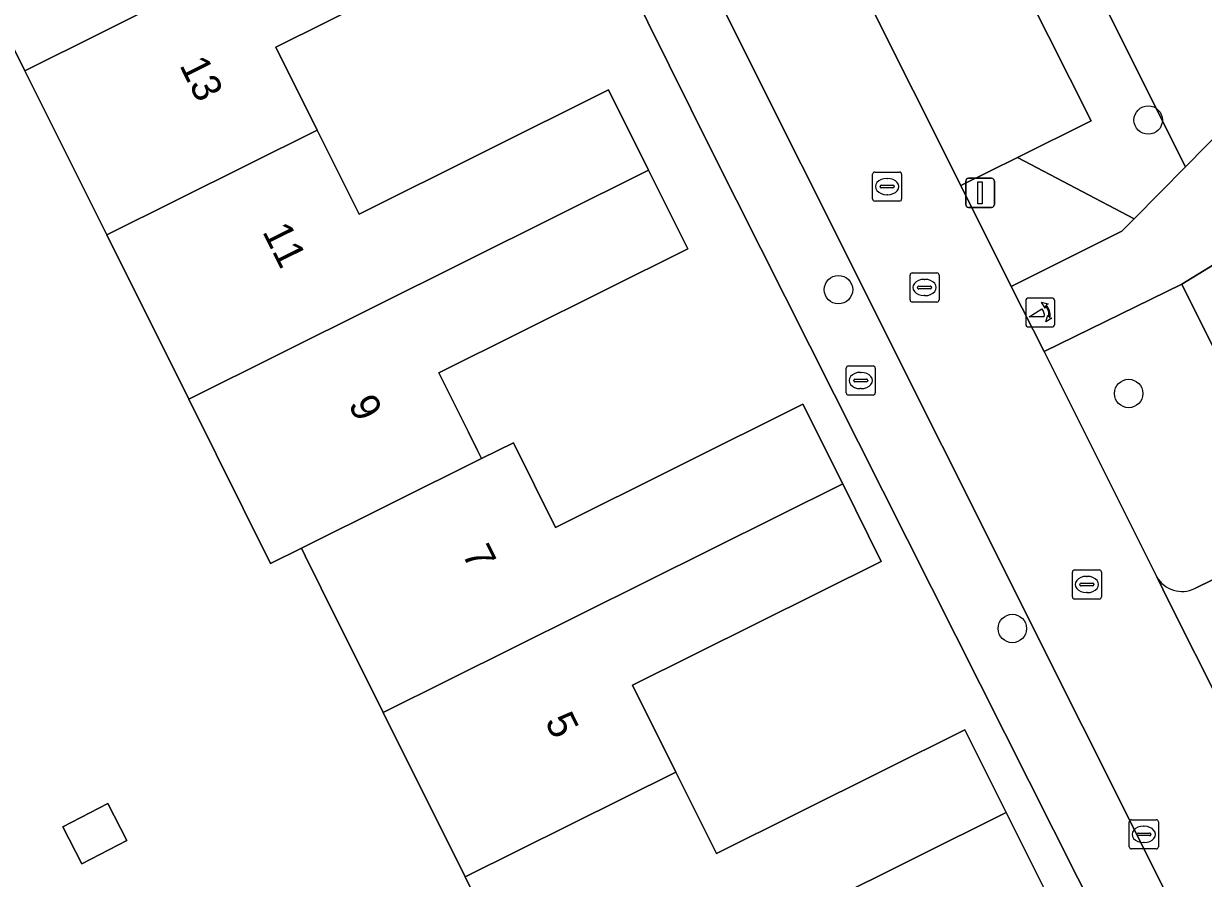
# Model space of a CAD drawing. Extents: x 157793 to 159380, y 380877 to 382313.
# Drawn here: x 158791.04 to 158831.61, y 381794.12 to 381823.53 of the extents above; entities that cross this region are included whole.
import ezdxf

# ---------------------------------------------------------------- set-up
doc = ezdxf.new("R2010")
doc.units = 0
for name, color, linetype in [('IMGEO_Boom', 7, 'Continuous'), ('IMGEO_Brandkraan', 7, 'Continuous'), ('IMGEO_Erf', 7, 'Continuous'), ('IMGEO_Groenvoorziening', 7, 'Continuous'), ('IMGEO_Kolk', 7, 'Continuous'), ('IMGEO_Lichtmast', 7, 'Continuous'), ('IMGEO_Pand', 7, 'Continuous'), ('IMGEO_Pand_nummerreeks', 7, 'Continuous'), ('IMGEO_Parkeervlak_open', 7, 'Continuous'), ('IMGEO_Poller', 7, 'Continuous'), ('IMGEO_Rijbaan_lokaal_open', 7, 'Continuous'), ('IMGEO_Rioolput', 7, 'Continuous'), ('IMGEO_Voetpad_open', 7, 'Continuous')]:
    doc.layers.add(name, color=color, linetype=linetype)

msp = doc.modelspace()

# ---------------------------------------------------------------- linework, layer by layer
at = {"layer": 'IMGEO_Boom'}
for centre in [(158829.709, 381820.207), (158819.058, 381814.373), (158829.038, 381810.802), (158825.037, 381802.719)]:
    msp.add_circle(centre, 0.489, dxfattribs=at)
at = {"layer": 'IMGEO_Brandkraan'}
for p, q in [((158819.323, 381810.822), (158819.323, 381811.674)), ((158819.398, 381811.748), (158820.25, 381811.748)), ((158819.811, 381811.528), (158819.836, 381811.528)), ((158820.324, 381811.674), (158820.324, 381810.822)), ((158819.582, 381811.242), (158819.582, 381811.254)), ((158820.02, 381811.205), (158819.622, 381811.205)), ((158819.625, 381811.291), (158820.023, 381811.291)), ((158820.066, 381811.254), (158820.066, 381811.242)), ((158820.25, 381810.748), (158819.398, 381810.748)), ((158819.834, 381810.968), (158819.809, 381810.968))]:
    msp.add_line(p, q, dxfattribs=at)
for points in [[(158819.323, 381810.822), (158819.323, 381811.674)], [(158819.398, 381811.748), (158820.25, 381811.748)], [(158820.324, 381811.674), (158820.324, 381810.822)], [(158820.25, 381810.748), (158819.398, 381810.748)]]:
    msp.add_lwpolyline(points, dxfattribs=at)
for centre, radius, start, end in [((158819.4, 381811.672), 0.0765, 91.552, 178.448), ((158819.4, 381811.672), 0.0765, 91.552, 178.448), ((158820.248, 381811.672), 0.0765, 1.552, 88.448), ((158820.248, 381811.672), 0.0765, 1.552, 88.448), ((158819.622, 381811.251), 0.0403, 85.8775, 175.7526), ((158819.619, 381811.241), 0.0366, 178.938, 274.7102), ((158820.023, 381811.248), 0.043, 264.8664, 352.4533), ((158820.027, 381811.253), 0.0386, 1.7309, 96.639), ((158819.4, 381810.824), 0.0765, 181.552, 268.448), ((158819.4, 381810.824), 0.0765, 181.552, 268.448), ((158820.248, 381810.824), 0.0765, 271.552, 358.448), ((158820.248, 381810.824), 0.0765, 271.552, 358.448)]:
    msp.add_arc(centre, radius, start, end, dxfattribs=at)
for centre, major_axis, ratio, start_param, end_param in [((158819.81, 381811.248), (-0.387, 0.002), 0.722429, 4.712389, 7.853982), ((158819.835, 381811.248), (-0.39, 0.002), 0.717154, 1.570796, 4.712389)]:
    msp.add_ellipse(centre, major_axis=major_axis, ratio=ratio, start_param=start_param, end_param=end_param, dxfattribs=at)
at = {"layer": 'IMGEO_Erf'}
for points in [[(158827.35, 381787.11), (158830.088, 381788.581), (158827.293, 381794.132), (158814.714, 381819.119), (158805.868, 381836.963), (158798.73, 381833.759), (158798.704, 381833.813), (158797.564, 381833.284), (158797.577, 381833.222), (158790.139, 381829.863)], [(158808.32, 381826.998), (158799.717, 381822.71), (158801.137, 381819.86), (158802.578, 381816.968), (158811.156, 381821.244), (158812.532, 381818.483), (158813.88, 381815.778), (158805.319, 381811.511), (158806.337, 381809.468), (158806.649, 381808.841), (158806.787, 381808.565), (158807.881, 381809.11), (158809.334, 381806.194), (158817.838, 381810.433), (158819.203, 381807.695), (158820.532, 381805.028), (158811.979, 381800.765), (158813.466, 381797.781), (158814.864, 381794.977), (158823.407, 381799.235), (158824.827, 381796.387), (158826.218, 381793.596)], [(158803.409, 381799.825), (158801.275, 381804.106), (158800.719, 381805.222), (158800.591, 381805.479), (158799.534, 381804.952), (158796.718, 381810.602), (158793.901, 381816.255), (158791.084, 381821.906), (158790.418, 381823.242)], [(158788.109, 381768.649), (158794.391, 381771.387), (158810.811, 381779.043), (158808.931, 381782.815), (158810.33, 381783.512), (158810.816, 381784.964), (158809.043, 381788.521), (158806.226, 381794.173), (158803.409, 381799.825)]]:
    msp.add_lwpolyline(points, dxfattribs=at)
msp.add_lwpolyline([(158794.59, 381795.424), (158793.046, 381794.625), (158792.387, 381795.897), (158793.931, 381796.697)], close=True, dxfattribs=at)
at = {"layer": 'IMGEO_Groenvoorziening'}
for points in [[(158821.574, 381838.011), (158821.17, 381838.157), (158820.649, 381838.357), (158818.635, 381842.486), (158817.743, 381842.711), (158817.33, 381842.806), (158813.17, 381840.854), (158812.696, 381839.378), (158813.517, 381837.6), (158813.454, 381837.549), (158816.697, 381831.06), (158821.128, 381833.346), (158827.744, 381820.179), (158825.209, 381818.921), (158829.221, 381816.805), (158830.986, 381818.598), (158823.127, 381834.306)], [(158821.574, 381838.011), (158823.127, 381834.306), (158830.986, 381818.598), (158835.964, 381823.655), (158834.842, 381826.667), (158832.39, 381827.391), (158830.864, 381830.463), (158832.114, 381834.373), (158823.232, 381837.516), (158823.196, 381837.425)], [(158825.209, 381818.921), (158823.263, 381817.955), (158825, 381814.483), (158828.805, 381816.382), (158829.221, 381816.805)]]:
    msp.add_lwpolyline(points, close=True, dxfattribs=at)
for points in [[(158830.865, 381814.563), (158826.137, 381812.243), (158830.004, 381804.497)], [(158831.313, 381804.098), (158835.14, 381805.973), (158830.865, 381814.563)]]:
    msp.add_lwpolyline(points, dxfattribs=at)
msp.add_arc((158830.869, 381804.989), 0.996, 209.6397, 296.4565, dxfattribs=at)
at = {"layer": 'IMGEO_Kolk'}
for p, q in [((158820.305, 381818.419), (158821.157, 381818.419)), ((158820.23, 381817.493), (158820.23, 381818.345)), ((158820.718, 381818.199), (158820.743, 381818.199)), ((158821.231, 381818.345), (158821.231, 381817.493)), ((158820.489, 381817.913), (158820.489, 381817.925)), ((158820.927, 381817.876), (158820.529, 381817.876)), ((158820.532, 381817.962), (158820.93, 381817.962)), ((158820.741, 381817.639), (158820.716, 381817.639)), ((158820.973, 381817.925), (158820.973, 381817.913)), ((158821.157, 381817.419), (158820.305, 381817.419)), ((158827.1, 381803.806), (158827.1, 381804.658)), ((158827.175, 381804.732), (158828.027, 381804.732)), ((158828.101, 381804.658), (158828.101, 381803.806)), ((158827.359, 381804.226), (158827.359, 381804.238)), ((158827.402, 381804.275), (158827.8, 381804.275)), ((158827.588, 381804.512), (158827.613, 381804.512)), ((158827.843, 381804.238), (158827.843, 381804.226)), ((158827.797, 381804.189), (158827.399, 381804.189)), ((158827.611, 381803.952), (158827.586, 381803.952)), ((158828.027, 381803.732), (158827.175, 381803.732))]:
    msp.add_line(p, q, dxfattribs=at)
for points in [[(158820.305, 381818.419), (158821.157, 381818.419)], [(158820.23, 381817.493), (158820.23, 381818.345)], [(158821.231, 381818.345), (158821.231, 381817.493)], [(158821.157, 381817.419), (158820.305, 381817.419)], [(158827.1, 381803.806), (158827.1, 381804.658)], [(158827.175, 381804.732), (158828.027, 381804.732)], [(158828.101, 381804.658), (158828.101, 381803.806)], [(158828.027, 381803.732), (158827.175, 381803.732)]]:
    msp.add_lwpolyline(points, dxfattribs=at)
for centre, radius, start, end in [((158820.307, 381818.343), 0.0765, 91.552, 178.448), ((158820.307, 381818.343), 0.0765, 91.552, 178.448), ((158821.155, 381818.343), 0.0765, 1.552, 88.448), ((158821.155, 381818.343), 0.0765, 1.552, 88.448), ((158820.529, 381817.922), 0.0403, 85.8775, 175.7526), ((158820.526, 381817.912), 0.0366, 178.938, 274.7102), ((158820.93, 381817.919), 0.043, 264.8664, 352.4533), ((158820.934, 381817.924), 0.0386, 1.7309, 96.639), ((158820.307, 381817.495), 0.0765, 181.552, 268.448), ((158820.307, 381817.495), 0.0765, 181.552, 268.448), ((158821.155, 381817.495), 0.0765, 271.552, 358.448), ((158821.155, 381817.495), 0.0765, 271.552, 358.448), ((158827.177, 381804.656), 0.0765, 91.552, 178.448), ((158827.177, 381804.656), 0.0765, 91.552, 178.448), ((158828.025, 381804.656), 0.0765, 1.552, 88.448), ((158828.025, 381804.656), 0.0765, 1.552, 88.448), ((158827.399, 381804.235), 0.0403, 85.8775, 175.7526), ((158827.396, 381804.225), 0.0366, 178.938, 274.7102), ((158827.8, 381804.232), 0.043, 264.8664, 352.4533), ((158827.804, 381804.237), 0.0386, 1.7309, 96.639), ((158827.177, 381803.808), 0.0765, 181.552, 268.448), ((158827.177, 381803.808), 0.0765, 181.552, 268.448), ((158828.025, 381803.808), 0.0765, 271.552, 358.448), ((158828.025, 381803.808), 0.0765, 271.552, 358.448)]:
    msp.add_arc(centre, radius, start, end, dxfattribs=at)
for centre, major_axis, ratio, start_param, end_param in [((158820.717, 381817.919), (-0.387, 0.002), 0.722429, 4.712389, 7.853982), ((158820.742, 381817.919), (-0.39, 0.002), 0.717154, 1.570796, 4.712389), ((158827.587, 381804.232), (-0.387, 0.002), 0.722429, 4.712389, 7.853982), ((158827.612, 381804.232), (-0.39, 0.002), 0.717154, 1.570796, 4.712389)]:
    msp.add_ellipse(centre, major_axis=major_axis, ratio=ratio, start_param=start_param, end_param=end_param, dxfattribs=at)
at = {"layer": 'IMGEO_Lichtmast'}
for p, q in [((158823.433, 381817.305), (158823.433, 381818.105)), ((158823.433, 381818.105), (158823.433, 381817.305)), ((158823.533, 381818.205), (158824.323, 381818.205)), ((158824.323, 381818.205), (158823.533, 381818.205)), ((158824.423, 381818.105), (158824.423, 381817.305)), ((158824.423, 381817.305), (158824.423, 381818.105)), ((158824.323, 381817.205), (158823.533, 381817.205)), ((158823.533, 381817.205), (158824.323, 381817.205))]:
    msp.add_line(p, q, dxfattribs=at)
msp.add_lwpolyline([(158823.853, 381818.08), (158824.003, 381818.08), (158824.003, 381817.33), (158823.853, 381817.33), (158823.853, 381818.08)], dxfattribs=at)
for centre, start, end in [((158823.533, 381818.105), 90, 180), ((158823.533, 381818.105), 90, 180), ((158824.323, 381818.105), 0, 90), ((158824.323, 381818.105), 360, 90), ((158823.533, 381817.305), 180, 270), ((158823.533, 381817.305), 180, 270), ((158824.323, 381817.305), 270, 0), ((158824.323, 381817.305), 270, 0)]:
    msp.add_arc(centre, 0.1, start, end, dxfattribs=at)
at = {"layer": 'IMGEO_Pand'}
for points in [[(158806.924, 381829.799), (158805.581, 381832.493), (158797.002, 381828.217), (158795.448, 381831.335), (158788.188, 381827.716), (158790.418, 381823.242), (158791.084, 381821.906)], [(158806.924, 381829.799), (158791.084, 381821.906), (158793.901, 381816.255), (158801.137, 381819.86), (158799.717, 381822.71), (158808.32, 381826.998)], [(158812.532, 381818.483), (158811.156, 381821.244), (158802.578, 381816.968), (158801.137, 381819.86), (158793.901, 381816.255), (158796.718, 381810.602)], [(158812.532, 381818.483), (158796.718, 381810.602), (158799.534, 381804.952), (158800.591, 381805.479), (158806.787, 381808.565), (158806.649, 381808.841), (158806.337, 381809.468), (158805.319, 381811.511), (158813.88, 381815.778)], [(158806.787, 381808.565), (158800.591, 381805.479), (158800.719, 381805.222), (158801.275, 381804.106), (158803.409, 381799.825), (158819.203, 381807.695), (158817.838, 381810.433), (158809.334, 381806.194), (158807.881, 381809.11)], [(158819.203, 381807.695), (158803.409, 381799.825), (158806.226, 381794.173), (158813.466, 381797.781), (158811.979, 381800.765), (158820.532, 381805.028)], [(158813.466, 381797.781), (158806.226, 381794.173), (158809.043, 381788.521), (158824.827, 381796.387), (158823.407, 381799.235), (158814.864, 381794.977)], [(158793.046, 381794.625), (158794.59, 381795.424), (158793.931, 381796.697), (158792.387, 381795.897)], [(158809.043, 381788.521), (158810.816, 381784.964), (158810.33, 381783.512), (158808.931, 381782.815), (158810.811, 381779.043), (158810.914, 381779.094), (158816.773, 381782.015), (158816.389, 381782.785), (158815.261, 381782.988), (158814.707, 381784.097), (158815.532, 381784.507), (158819.128, 381786.3), (158817.626, 381789.314), (158824.535, 381792.757), (158826.218, 381793.596), (158824.827, 381796.387)]]:
    msp.add_lwpolyline(points, close=True, dxfattribs=at)
at = {"layer": 'IMGEO_Parkeervlak_open'}
msp.add_lwpolyline([(158816.697, 381831.06), (158823.263, 381817.955), (158825.209, 381818.921), (158827.744, 381820.179), (158821.128, 381833.346)], close=True, dxfattribs=at)
for points in [[(158830.004, 381804.497), (158830.418, 381803.652), (158834.019, 381796.496), (158838.668, 381798.9), (158838.645, 381798.948), (158835.14, 381805.973)], [(158835.14, 381805.973), (158831.313, 381804.098)]]:
    msp.add_lwpolyline(points, dxfattribs=at)
msp.add_arc((158830.869, 381804.989), 0.996, 209.6397, 296.4565, dxfattribs=at)
at = {"layer": 'IMGEO_Poller'}
for p, q in [((158825.499, 381813.991), (158825.499, 381813.184)), ((158825.499, 381813.991), (158825.499, 381813.184)), ((158826.401, 381814.086), (158825.593, 381814.086)), ((158826.401, 381814.086), (158825.593, 381814.086)), ((158826.495, 381813.184), (158826.495, 381813.991)), ((158826.495, 381813.184), (158826.495, 381813.991)), ((158825.593, 381813.089), (158826.401, 381813.089)), ((158825.593, 381813.089), (158826.401, 381813.089))]:
    msp.add_line(p, q, dxfattribs=at)
for points in [[(158826.178, 381813.815), (158826.166, 381813.742), (158826.041, 381813.947)], [(158826.041, 381813.947), (158826.272, 381813.881), (158826.201, 381813.849)], [(158826.134, 381813.442), (158825.621, 381813.442), (158826.051, 381813.717)], [(158826.194, 381813.27), (158826.26, 381813.501), (158826.29, 381813.433)], [(158826.326, 381813.406), (158826.398, 381813.395), (158826.194, 381813.27)]]:
    msp.add_lwpolyline(points, dxfattribs=at)
for centre, radius, start, end in [((158825.593, 381813.991), 0.0946, 90, 180), ((158825.593, 381813.991), 0.0946, 90, 180), ((158826.401, 381813.991), 0.0946, 0, 90), ((158826.401, 381813.991), 0.0946, 0, 90), ((158825.806, 381813.492), 0.332, 351.3247, 42.4854), ((158825.82, 381813.502), 0.476, 351.7527, 41.1691), ((158825.82, 381813.502), 0.516, 349.3569, 42.2912), ((158825.593, 381813.184), 0.0946, 180, 270), ((158825.593, 381813.184), 0.0946, 180, 270), ((158826.401, 381813.184), 0.0946, 270, 0), ((158826.401, 381813.184), 0.0946, 270, 0)]:
    msp.add_arc(centre, radius, start, end, dxfattribs=at)
at = {"layer": 'IMGEO_Rijbaan_lokaal_open'}
for points in [[(158826.137, 381812.243), (158825, 381814.483), (158823.263, 381817.955), (158816.697, 381831.06), (158813.454, 381837.549), (158813.517, 381837.6), (158812.696, 381839.378), (158813.17, 381840.854), (158808.114, 381838.005), (158832.284, 381789.689), (158830.088, 381788.581), (158827.35, 381787.11)], [(158817.877, 381777.127), (158836.331, 381786.484), (158838.614, 381787.555), (158838.503, 381787.65), (158838.455, 381787.709), (158838.386, 381787.824), (158836.714, 381790.921), (158834.6, 381795.341), (158834.412, 381795.715), (158834.019, 381796.496), (158830.418, 381803.652), (158830.004, 381804.497), (158826.137, 381812.243)]]:
    msp.add_lwpolyline(points, dxfattribs=at)
at = {"layer": 'IMGEO_Rioolput'}
for p, q in [((158821.519, 381814.022), (158821.519, 381814.874)), ((158821.594, 381814.948), (158822.446, 381814.948)), ((158822.52, 381814.874), (158822.52, 381814.022)), ((158821.778, 381814.442), (158821.778, 381814.454)), ((158822.216, 381814.405), (158821.818, 381814.405)), ((158821.821, 381814.491), (158822.219, 381814.491)), ((158822.007, 381814.728), (158822.032, 381814.728)), ((158822.262, 381814.454), (158822.262, 381814.442)), ((158822.446, 381813.948), (158821.594, 381813.948)), ((158822.03, 381814.168), (158822.005, 381814.168)), ((158829.132, 381796.137), (158829.984, 381796.137)), ((158829.057, 381795.211), (158829.057, 381796.063)), ((158829.359, 381795.68), (158829.757, 381795.68)), ((158829.545, 381795.917), (158829.57, 381795.917)), ((158830.058, 381796.063), (158830.058, 381795.211)), ((158829.316, 381795.631), (158829.316, 381795.643)), ((158829.754, 381795.594), (158829.356, 381795.594)), ((158829.568, 381795.357), (158829.543, 381795.357)), ((158829.8, 381795.643), (158829.8, 381795.631)), ((158829.984, 381795.137), (158829.132, 381795.137))]:
    msp.add_line(p, q, dxfattribs=at)
for points in [[(158821.519, 381814.022), (158821.519, 381814.874)], [(158821.594, 381814.948), (158822.446, 381814.948)], [(158822.52, 381814.874), (158822.52, 381814.022)], [(158822.446, 381813.948), (158821.594, 381813.948)], [(158829.132, 381796.137), (158829.984, 381796.137)], [(158829.057, 381795.211), (158829.057, 381796.063)], [(158830.058, 381796.063), (158830.058, 381795.211)], [(158829.984, 381795.137), (158829.132, 381795.137)]]:
    msp.add_lwpolyline(points, dxfattribs=at)
for centre, radius, start, end in [((158821.596, 381814.872), 0.0765, 91.552, 178.448), ((158821.596, 381814.872), 0.0765, 91.552, 178.448), ((158822.444, 381814.872), 0.0765, 1.552, 88.448), ((158822.444, 381814.872), 0.0765, 1.552, 88.448), ((158821.818, 381814.451), 0.0403, 85.8775, 175.7526), ((158821.815, 381814.441), 0.0366, 178.938, 274.7102), ((158822.219, 381814.448), 0.043, 264.8664, 352.4533), ((158822.223, 381814.453), 0.0386, 1.7309, 96.639), ((158821.596, 381814.024), 0.0765, 181.552, 268.448), ((158821.596, 381814.024), 0.0765, 181.552, 268.448), ((158822.444, 381814.024), 0.0765, 271.552, 358.448), ((158822.444, 381814.024), 0.0765, 271.552, 358.448), ((158829.134, 381796.061), 0.0765, 91.552, 178.448), ((158829.134, 381796.061), 0.0765, 91.552, 178.448), ((158829.982, 381796.061), 0.0765, 1.552, 88.448), ((158829.982, 381796.061), 0.0765, 1.552, 88.448), ((158829.356, 381795.64), 0.0403, 85.8775, 175.7526), ((158829.761, 381795.642), 0.0386, 1.7309, 96.639), ((158829.353, 381795.63), 0.0366, 178.938, 274.7102), ((158829.757, 381795.637), 0.043, 264.8664, 352.4533), ((158829.134, 381795.213), 0.0765, 181.552, 268.448), ((158829.134, 381795.213), 0.0765, 181.552, 268.448), ((158829.982, 381795.213), 0.0765, 271.552, 358.448), ((158829.982, 381795.213), 0.0765, 271.552, 358.448)]:
    msp.add_arc(centre, radius, start, end, dxfattribs=at)
for centre, major_axis, ratio, start_param, end_param in [((158822.006, 381814.448), (-0.387, 0.002), 0.722429, 4.712389, 7.853982), ((158822.031, 381814.448), (-0.39, 0.002), 0.717154, 1.570796, 4.712389), ((158829.544, 381795.637), (-0.387, 0.002), 0.722429, 4.712389, 7.853982), ((158829.569, 381795.637), (-0.39, 0.002), 0.717154, 1.570796, 4.712389)]:
    msp.add_ellipse(centre, major_axis=major_axis, ratio=ratio, start_param=start_param, end_param=end_param, dxfattribs=at)
at = {"layer": 'IMGEO_Voetpad_open'}
for points in [[(158830.088, 381788.581), (158832.284, 381789.689), (158808.114, 381838.005), (158805.868, 381836.963), (158814.714, 381819.119), (158827.293, 381794.132)], [(158835.12, 381811.377), (158832.992, 381815.641), (158832.909, 381815.808), (158830.865, 381814.563), (158835.14, 381805.973), (158838.645, 381798.948), (158838.668, 381798.9), (158839.161, 381797.887), (158842.202, 381791.668), (158844.308, 381792.76), (158839.734, 381801.961), (158839.786, 381801.987), (158838.078, 381805.426)]]:
    msp.add_lwpolyline(points, close=True, dxfattribs=at)
msp.add_lwpolyline([(158835.964, 381823.655), (158830.986, 381818.598), (158829.221, 381816.805), (158828.805, 381816.382), (158825, 381814.483), (158826.137, 381812.243), (158830.865, 381814.563), (158832.909, 381815.808), (158838.291, 381821.449), (158840.803, 381822.66), (158847.614, 381825.961)], dxfattribs=at)

# ---------------------------------------------------------------- texts
at = {"layer": 'IMGEO_Pand_nummerreeks'}
for s, rotation, p in [('13', 296.4712, (158796.384, 381822.095)), ('11', 296.4712, (158799.236, 381816.37)), ('9', 296.4704, (158802.19, 381810.438)), ('7', 296.2527, (158806.102, 381805.297)), ('5', 296.2505, (158808.949, 381799.525))]:
    msp.add_text(s, height=1, rotation=rotation, dxfattribs=at).set_placement(p)

doc.saveas('drawing.dxf')
